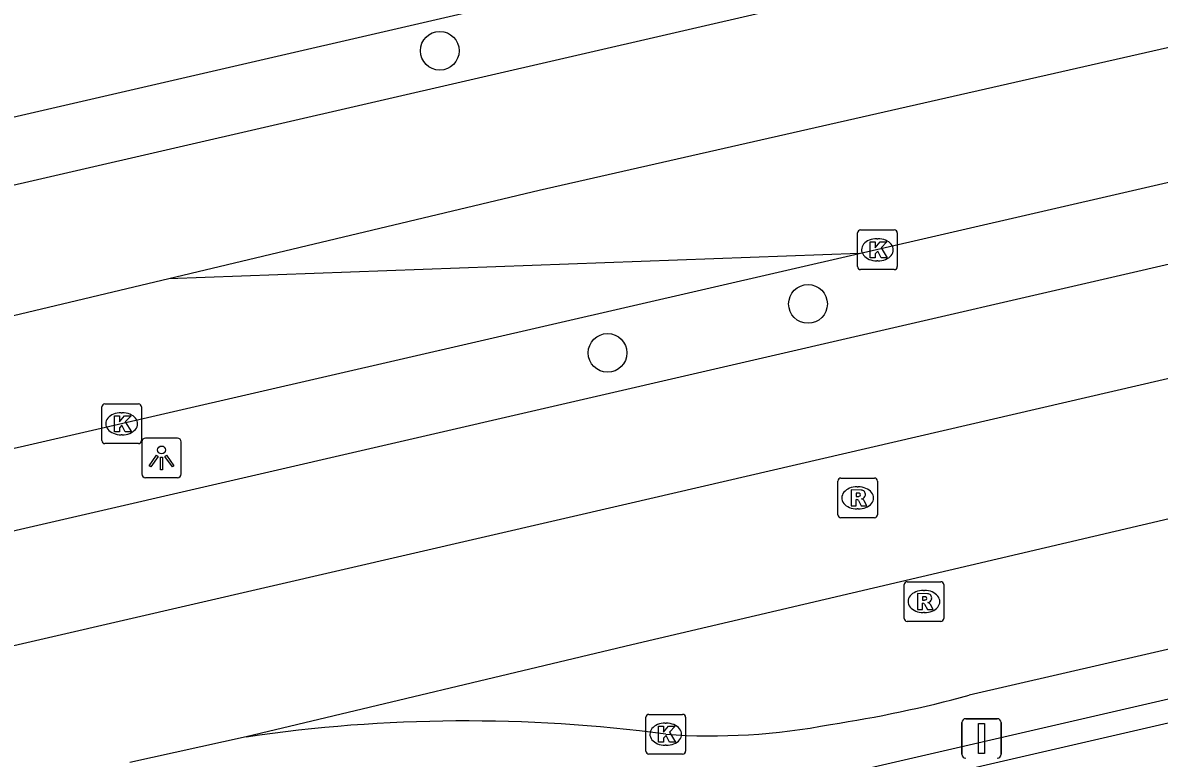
# Model space of a CAD drawing. Extents: x 156414 to 157775, y 382335 to 383765.
# Drawn here: x 156887.76 to 156916.44, y 382956.91 to 382975.47 of the extents above; entities that cross this region are included whole.
import ezdxf

# ---------------------------------------------------------------- set-up
doc = ezdxf.new("R2010")
doc.units = 0
for name, color, linetype in [('IMGEO_Boom', 7, 'Continuous'), ('IMGEO_Fietspad_gesloten', 7, 'Continuous'), ('IMGEO_Haag', 7, 'Continuous'), ('IMGEO_Kolk', 7, 'Continuous'), ('IMGEO_Lichtpunt', 7, 'Continuous'), ('IMGEO_OVBaan_gesloten', 7, 'Continuous'), ('IMGEO_Rijbaan_regionaal_gesloten', 7, 'Continuous'), ('IMGEO_Rioolput', 7, 'Continuous'), ('IMGEO_Verkeersbordpaal', 7, 'Continuous')]:
    doc.layers.add(name, color=color, linetype=linetype)

msp = doc.modelspace()

# ---------------------------------------------------------------- linework, layer by layer
at = {"layer": 'IMGEO_Boom'}
for centre in [(156898.283, 382974.764), (156907.576, 382968.374), (156902.517, 382967.138)]:
    msp.add_circle(centre, 0.489, dxfattribs=at)
at = {"layer": 'IMGEO_Fietspad_gesloten'}
msp.add_lwpolyline([(156939.156, 382962.984), (156887.943, 382951.159)], dxfattribs=at)
at = {"layer": 'IMGEO_Haag'}
msp.add_lwpolyline([(156887.799, 382951.74), (156941.504, 382964.137)], dxfattribs=at)
at = {"layer": 'IMGEO_Kolk'}
for p, q in [((156908.827, 382969.315), (156908.827, 382970.167)), ((156908.902, 382970.241), (156909.754, 382970.241)), ((156909.828, 382970.167), (156909.828, 382969.315)), ((156909.315, 382970.021), (156909.34, 382970.021)), ((156909.754, 382969.241), (156908.902, 382969.241)), ((156909.338, 382969.461), (156909.313, 382969.461)), ((156889.753, 382964.923), (156889.753, 382965.775)), ((156889.828, 382965.849), (156890.68, 382965.849)), ((156890.754, 382965.775), (156890.754, 382964.923)), ((156890.241, 382965.629), (156890.266, 382965.629)), ((156890.264, 382965.069), (156890.239, 382965.069)), ((156890.68, 382964.849), (156889.828, 382964.849)), ((156903.56, 382958.013), (156904.412, 382958.013)), ((156903.485, 382957.087), (156903.485, 382957.939)), ((156903.973, 382957.793), (156903.998, 382957.793)), ((156904.486, 382957.939), (156904.486, 382957.087)), ((156903.996, 382957.233), (156903.971, 382957.233)), ((156904.412, 382957.013), (156903.56, 382957.013))]:
    msp.add_line(p, q, dxfattribs=at)
for points in [[(156908.827, 382969.315), (156908.827, 382970.167)], [(156908.902, 382970.241), (156909.754, 382970.241)], [(156909.828, 382970.167), (156909.828, 382969.315)], [(156909.148, 382969.941), (156909.271, 382969.941), (156909.271, 382969.79), (156909.401, 382969.941), (156909.565, 382969.941), (156909.419, 382969.79), (156909.572, 382969.541), (156909.42, 382969.541), (156909.335, 382969.705), (156909.271, 382969.638), (156909.271, 382969.541), (156909.148, 382969.541), (156909.148, 382969.941)], [(156909.754, 382969.241), (156908.902, 382969.241)], [(156889.753, 382964.923), (156889.753, 382965.775)], [(156889.828, 382965.849), (156890.68, 382965.849)], [(156890.754, 382965.775), (156890.754, 382964.923)], [(156890.074, 382965.549), (156890.197, 382965.549), (156890.197, 382965.398), (156890.327, 382965.549), (156890.491, 382965.549), (156890.345, 382965.398), (156890.498, 382965.149), (156890.346, 382965.149), (156890.261, 382965.313), (156890.197, 382965.246), (156890.197, 382965.149), (156890.074, 382965.149), (156890.074, 382965.549)], [(156890.68, 382964.849), (156889.828, 382964.849)], [(156903.56, 382958.013), (156904.412, 382958.013)], [(156903.485, 382957.087), (156903.485, 382957.939)], [(156903.806, 382957.713), (156903.929, 382957.713), (156903.929, 382957.562), (156904.059, 382957.713), (156904.223, 382957.713), (156904.077, 382957.562), (156904.23, 382957.313), (156904.078, 382957.313), (156903.993, 382957.477), (156903.929, 382957.41), (156903.929, 382957.313), (156903.806, 382957.313), (156903.806, 382957.713)], [(156904.486, 382957.939), (156904.486, 382957.087)], [(156904.412, 382957.013), (156903.56, 382957.013)]]:
    msp.add_lwpolyline(points, dxfattribs=at)
for centre, start, end in [((156908.904, 382970.165), 91.552, 178.448), ((156908.904, 382970.165), 91.552, 178.448), ((156909.752, 382970.165), 1.552, 88.448), ((156909.752, 382970.165), 1.552, 88.448), ((156908.904, 382969.317), 181.552, 268.448), ((156908.904, 382969.317), 181.552, 268.448), ((156909.752, 382969.317), 271.552, 358.448), ((156909.752, 382969.317), 271.552, 358.448), ((156889.83, 382965.773), 91.552, 178.448), ((156889.83, 382965.773), 91.552, 178.448), ((156890.678, 382965.773), 1.552, 88.448), ((156890.678, 382965.773), 1.552, 88.448), ((156889.83, 382964.925), 181.552, 268.448), ((156889.83, 382964.925), 181.552, 268.448), ((156890.678, 382964.925), 271.552, 358.448), ((156890.678, 382964.925), 271.552, 358.448), ((156903.562, 382957.937), 91.552, 178.448), ((156903.562, 382957.937), 91.552, 178.448), ((156904.41, 382957.937), 1.552, 88.448), ((156904.41, 382957.937), 1.552, 88.448), ((156903.562, 382957.089), 181.552, 268.448), ((156903.562, 382957.089), 181.552, 268.448), ((156904.41, 382957.089), 271.552, 358.448), ((156904.41, 382957.089), 271.552, 358.448)]:
    msp.add_arc(centre, 0.0765, start, end, dxfattribs=at)
for centre, major_axis, ratio, start_param, end_param in [((156909.314, 382969.741), (-0.387, 0.002), 0.722429, 4.712389, 7.853982), ((156909.339, 382969.741), (-0.39, 0.002), 0.717154, 1.570796, 4.712389), ((156890.24, 382965.349), (-0.387, 0.002), 0.722429, 4.712389, 7.853982), ((156890.265, 382965.349), (-0.39, 0.002), 0.717154, 1.570796, 4.712389), ((156903.972, 382957.513), (-0.387, 0.002), 0.722429, 4.712389, 7.853982), ((156903.997, 382957.513), (-0.39, 0.002), 0.717154, 1.570796, 4.712389)]:
    msp.add_ellipse(centre, major_axis=major_axis, ratio=ratio, start_param=start_param, end_param=end_param, dxfattribs=at)
at = {"layer": 'IMGEO_Lichtpunt'}
for p, q in [((156890.761, 382964.89), (156890.761, 382964.083)), ((156890.761, 382964.89), (156890.761, 382964.083)), ((156891.663, 382964.985), (156890.855, 382964.985)), ((156891.663, 382964.985), (156890.855, 382964.985)), ((156891.757, 382964.083), (156891.757, 382964.89)), ((156891.757, 382964.083), (156891.757, 382964.89)), ((156890.855, 382963.989), (156891.663, 382963.989)), ((156890.855, 382963.989), (156891.663, 382963.989))]:
    msp.add_line(p, q, dxfattribs=at)
for points in [[(156891.135, 382964.554), (156891.174, 382964.526), (156890.986, 382964.264), (156890.948, 382964.291), (156891.135, 382964.554)], [(156891.237, 382964.506), (156891.284, 382964.506), (156891.284, 382964.184), (156891.237, 382964.184), (156891.237, 382964.506)], [(156891.347, 382964.526), (156891.385, 382964.553), (156891.572, 382964.291), (156891.533, 382964.263), (156891.347, 382964.526)]]:
    msp.add_lwpolyline(points, dxfattribs=at)
msp.add_circle((156891.26, 382964.688), 0.0994, dxfattribs=at)
for centre, start, end in [((156890.855, 382964.89), 90, 180), ((156890.855, 382964.89), 90, 180), ((156891.663, 382964.89), 0, 90), ((156891.663, 382964.89), 0, 90), ((156890.855, 382964.083), 180, 270), ((156890.855, 382964.083), 180, 270), ((156891.663, 382964.083), 270, 0), ((156891.663, 382964.083), 270, 360)]:
    msp.add_arc(centre, 0.0946, start, end, dxfattribs=at)
at = {"layer": 'IMGEO_OVBaan_gesloten'}
msp.add_lwpolyline([(156936.873, 382984.481), (156826.1, 382958.91), (156813.512, 382955.995), (156808.809, 382954.906)], dxfattribs=at)
at = {"layer": 'IMGEO_Rijbaan_regionaal_gesloten'}
for points in [[(156866.3, 382966.448), (156868.596, 382967.016), (156937.256, 382982.846)], [(156937.989, 382979.692), (156900.788, 382971.237), (156891.446, 382969.01)], [(156908.869, 382969.651), (156938.721, 382976.538)], [(156939.178, 382974.572), (156884.599, 382961.963), (156853.113, 382954.697)], [(156939.797, 382971.848), (156903.004, 382963.32), (156830.232, 382946.499), (156816.29, 382943.135), (156816.196, 382943.116)], [(156885.039, 382964.186), (156887.69, 382964.765), (156908.869, 382969.651)], [(156908.869, 382969.651), (156891.446, 382969.01)], [(156891.446, 382969.01), (156871.659, 382964.297), (156871.614, 382964.283)], [(156940.547, 382968.546), (156903.126, 382959.769), (156893.4, 382957.443)], [(156941.281, 382965.316), (156941.062, 382965.269), (156911.64, 382958.497)], [(156893.4, 382957.443), (156890.458, 382956.801)]]:
    msp.add_lwpolyline(points, dxfattribs=at)
for centre, radius, start, end in [((156903.642, 382987.76), 30.336, 278.5411, 285.2875), ((156898.942, 382919.803), 38.045, 82.3816, 98.3762), ((156905.143, 382973.192), 15.721, 265.779, 281.0152)]:
    msp.add_arc(centre, radius, start, end, dxfattribs=at)
at = {"layer": 'IMGEO_Rioolput'}
for p, q in [((156908.329, 382963.052), (156908.329, 382963.904)), ((156908.404, 382963.978), (156909.256, 382963.978)), ((156908.817, 382963.758), (156908.842, 382963.758)), ((156909.33, 382963.904), (156909.33, 382963.052)), ((156908.84, 382963.198), (156908.815, 382963.198)), ((156909.256, 382962.978), (156908.404, 382962.978)), ((156910.001, 382960.436), (156910.001, 382961.288)), ((156910.076, 382961.362), (156910.928, 382961.362)), ((156911.002, 382961.288), (156911.002, 382960.436)), ((156910.489, 382961.142), (156910.514, 382961.142)), ((156910.512, 382960.582), (156910.487, 382960.582)), ((156910.928, 382960.362), (156910.076, 382960.362))]:
    msp.add_line(p, q, dxfattribs=at)
for points in [[(156908.329, 382963.052), (156908.329, 382963.904)], [(156908.404, 382963.978), (156909.256, 382963.978)], [(156909.33, 382963.904), (156909.33, 382963.052)], [(156908.918, 382963.676), (156908.666, 382963.678), (156908.666, 382963.278)], [(156908.844, 382963.597), (156908.79, 382963.597), (156908.79, 382963.516)], [(156908.79, 382963.516), (156908.842, 382963.516)], [(156908.666, 382963.278), (156908.79, 382963.278), (156908.79, 382963.44), (156908.801, 382963.44)], [(156908.848, 382963.411), (156908.919, 382963.278), (156909.059, 382963.278), (156908.994, 382963.404)], [(156909.256, 382962.978), (156908.404, 382962.978)], [(156910.001, 382960.436), (156910.001, 382961.288)], [(156910.076, 382961.362), (156910.928, 382961.362)], [(156911.002, 382961.288), (156911.002, 382960.436)], [(156910.59, 382961.06), (156910.338, 382961.062), (156910.338, 382960.662)], [(156910.516, 382960.981), (156910.462, 382960.981), (156910.462, 382960.9)], [(156910.462, 382960.9), (156910.514, 382960.9)], [(156910.338, 382960.662), (156910.462, 382960.662), (156910.462, 382960.824), (156910.473, 382960.824)], [(156910.52, 382960.795), (156910.591, 382960.662), (156910.731, 382960.662), (156910.666, 382960.788)], [(156910.928, 382960.362), (156910.076, 382960.362)]]:
    msp.add_lwpolyline(points, dxfattribs=at)
for centre, radius, start, end in [((156908.406, 382963.902), 0.0765, 91.552, 178.448), ((156908.406, 382963.902), 0.0765, 91.552, 178.448), ((156909.254, 382963.902), 0.0765, 1.552, 88.448), ((156909.254, 382963.902), 0.0765, 1.552, 88.448), ((156908.826, 382963.705), 0.19, 274.7715, 282.9687), ((156908.85, 382963.501), 0.0964, 77.0061, 93.1865), ((156908.864, 382963.558), 0.0378, 276.6634, 79.6772), ((156908.917, 382963.566), 0.109, 350.3612, 89.416), ((156908.915, 382963.566), 0.112, 277.5842, 350.9817), ((156908.899, 382963.351), 0.108, 29.5134, 73.7905), ((156908.8, 382963.387), 0.0533, 26.0293, 88.6989), ((156908.406, 382963.054), 0.0765, 181.552, 268.448), ((156908.406, 382963.054), 0.0765, 181.552, 268.448), ((156909.254, 382963.054), 0.0765, 271.552, 358.448), ((156909.254, 382963.054), 0.0765, 271.552, 358.448), ((156910.078, 382961.286), 0.0765, 91.552, 178.448), ((156910.078, 382961.286), 0.0765, 91.552, 178.448), ((156910.926, 382961.286), 0.0765, 1.552, 88.448), ((156910.926, 382961.286), 0.0765, 1.552, 88.448), ((156910.498, 382961.089), 0.19, 274.7715, 282.9687), ((156910.522, 382960.885), 0.0964, 77.0061, 93.1865), ((156910.536, 382960.942), 0.0378, 276.6634, 79.6772), ((156910.589, 382960.95), 0.109, 350.3612, 89.416), ((156910.587, 382960.95), 0.112, 277.5842, 350.9817), ((156910.472, 382960.771), 0.0533, 26.0293, 88.6989), ((156910.571, 382960.735), 0.108, 29.5134, 73.7905), ((156910.078, 382960.438), 0.0765, 181.552, 268.448), ((156910.078, 382960.438), 0.0765, 181.552, 268.448), ((156910.926, 382960.438), 0.0765, 271.552, 358.448), ((156910.926, 382960.438), 0.0765, 271.552, 358.448)]:
    msp.add_arc(centre, radius, start, end, dxfattribs=at)
for centre, major_axis, ratio, start_param, end_param in [((156908.816, 382963.478), (-0.387, 0.002), 0.722429, 4.712389, 7.853982), ((156908.841, 382963.478), (-0.39, 0.002), 0.717154, 1.570796, 4.712389), ((156910.488, 382960.862), (-0.387, 0.002), 0.722429, 4.712389, 7.853982), ((156910.513, 382960.862), (-0.39, 0.002), 0.717154, 1.570796, 4.712389)]:
    msp.add_ellipse(centre, major_axis=major_axis, ratio=ratio, start_param=start_param, end_param=end_param, dxfattribs=at)
at = {"layer": 'IMGEO_Verkeersbordpaal'}
for p, q in [((156911.459, 382957.005), (156911.459, 382957.805)), ((156911.459, 382957.805), (156911.459, 382957.005)), ((156911.559, 382957.905), (156912.349, 382957.905)), ((156912.349, 382957.905), (156911.559, 382957.905)), ((156912.449, 382957.805), (156912.449, 382957.005)), ((156912.449, 382957.005), (156912.449, 382957.805))]:
    msp.add_line(p, q, dxfattribs=at)
msp.add_lwpolyline([(156911.879, 382957.78), (156912.029, 382957.78), (156912.029, 382957.03), (156911.879, 382957.03), (156911.879, 382957.78)], dxfattribs=at)
for centre, start, end in [((156911.559, 382957.805), 90, 180), ((156911.559, 382957.805), 90, 180), ((156912.349, 382957.805), 0, 90), ((156912.349, 382957.805), 360, 90), ((156911.559, 382957.005), 180, 270), ((156911.559, 382957.005), 180, 270), ((156912.349, 382957.005), 270, 0), ((156912.349, 382957.005), 270, 0)]:
    msp.add_arc(centre, 0.1, start, end, dxfattribs=at)

doc.saveas('drawing.dxf')
